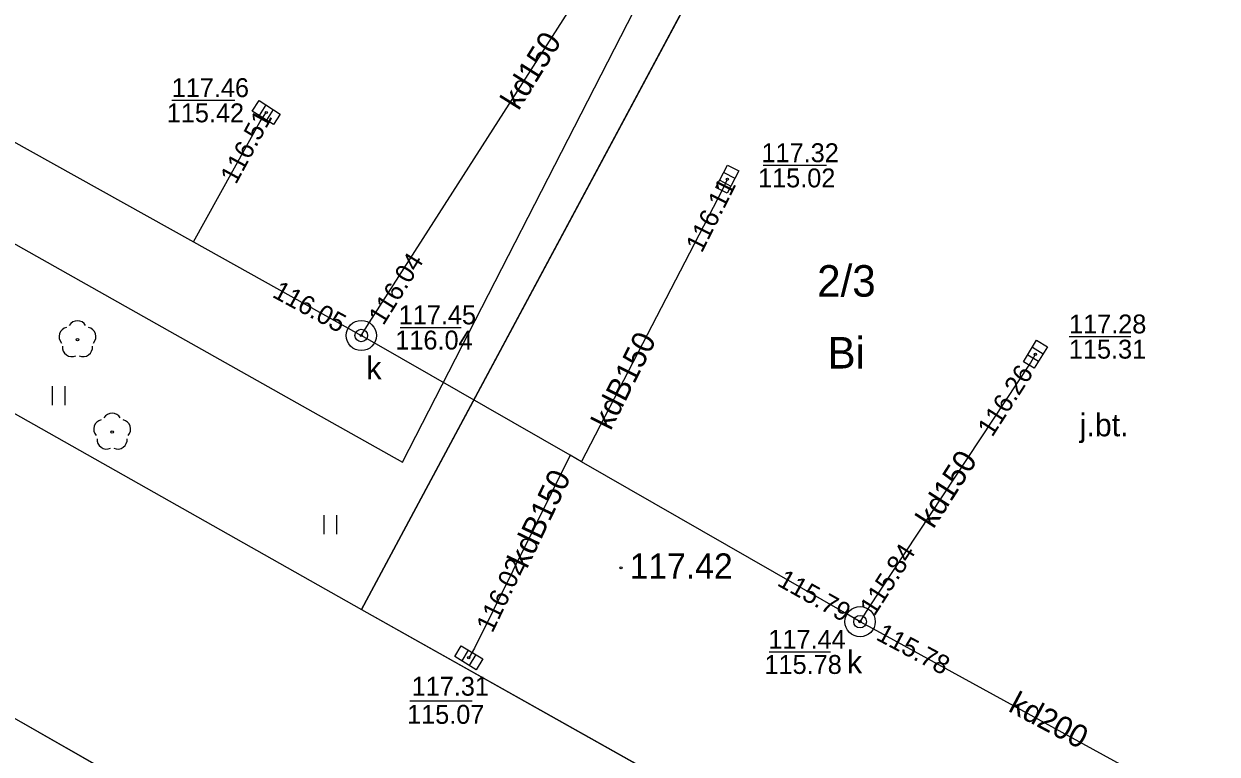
# Model space of a CAD drawing. Extents: x 6434771 to 6436222, y 5663454 to 5664782.
# Drawn here: x 6435199.46 to 6435246.82, y 5663946.72 to 5663975.71 of the extents above; entities that cross this region are included whole.
import ezdxf

# ---------------------------------------------------------------- set-up
doc = ezdxf.new("R2010")
doc.units = 0
for name, color, linetype in [('Warstwa 1', 7, 'Continuous'), ('Warstwa 11', 7, 'Continuous'), ('Warstwa 14', 7, 'Continuous'), ('Warstwa 15', 7, 'Continuous'), ('Warstwa 2', 7, 'Continuous'), ('Warstwa 25', 7, 'Continuous'), ('Warstwa 4', 7, 'Continuous'), ('Warstwa 5', 7, 'Continuous'), ('Warstwa 6', 7, 'Continuous'), ('Warstwa 7', 7, 'Continuous'), ('Warstwa 8', 7, 'Continuous')]:
    doc.layers.add(name, color=color, linetype=linetype)

msp = doc.modelspace()

# ---------------------------------------------------------------- linework, layer by layer
at = {"layer": 'Warstwa 1'}
msp.add_lwpolyline([(6435204.694, 5663944.947), (6435227.176, 5663932.124), (6435223.852, 5663926.064), (6435189.851, 5663945.126), (6435163.834, 5663959.711), (6435163.64, 5663959.364), (6435156.428, 5663963.391), (6435160.34, 5663970.88), (6435167.7, 5663966.74), (6435167.495, 5663966.378), (6435181.566, 5663958.137)], close=True, dxfattribs=at)
at = {"layer": 'Warstwa 11'}
for centre in [(6435201.589, 5663963.175), (6435202.965, 5663959.508)]:
    msp.add_circle(centre, 0.05, dxfattribs=at)
for centre, start, end in [((6435201.589, 5663963.55), 30.1471, 149.8529), ((6435201.232, 5663963.291), 102.1471, 221.8529), ((6435201.946, 5663963.291), 318.1471, 77.8529), ((6435201.369, 5663962.872), 174.1471, 293.8529), ((6435201.809, 5663962.872), 246.1471, 5.8529), ((6435202.608, 5663959.624), 102.1471, 221.8529), ((6435202.965, 5663959.883), 30.1471, 149.8529), ((6435203.322, 5663959.624), 318.1471, 77.8529), ((6435202.745, 5663959.205), 174.1471, 293.8529), ((6435203.185, 5663959.205), 246.1471, 5.8529)]:
    msp.add_arc(centre, 0.375, start, end, dxfattribs=at)
at = {"layer": 'Warstwa 14'}
for p, q in [((6435205.329, 5663972.677), (6435207.831, 5663972.677)), ((6435228.797, 5663970.094), (6435231.321, 5663970.094)), ((6435214.394, 5663963.657), (6435216.817, 5663963.657)), ((6435240.944, 5663963.296), (6435243.389, 5663963.296)), ((6435229.045, 5663950.78), (6435231.467, 5663950.78)), ((6435214.776, 5663948.843), (6435217.258, 5663948.843))]:
    msp.add_line(p, q, dxfattribs=at)
for centre in [(6435209.079, 5663972.19), (6435209.079, 5663972.19), (6435227.379, 5663969.544), (6435227.379, 5663969.544), (6435212.852, 5663963.339), (6435212.852, 5663963.339), (6435212.852, 5663963.339), (6435239.606, 5663962.596), (6435239.606, 5663962.596), (6435232.647, 5663951.979), (6435232.647, 5663951.979), (6435232.647, 5663951.979), (6435232.647, 5663951.979), (6435217.118, 5663950.547), (6435217.118, 5663950.547)]:
    msp.add_circle(centre, 0.045, dxfattribs=at)
at = {"layer": 'Warstwa 15'}
for centre in [(6435212.852, 5663963.339), (6435232.647, 5663951.979)]:
    msp.add_circle(centre, 0.6, dxfattribs=at)
at = {"layer": 'Warstwa 25'}
msp.add_circle((6435223.16, 5663954.117), 0.045, dxfattribs=at)
at = {"layer": 'Warstwa 4'}
for p, q in [((6435209.067, 5663972.495), (6435208.797, 5663972.074)), ((6435209.361, 5663972.306), (6435209.091, 5663971.885)), ((6435227.076, 5663969.506), (6435227.518, 5663969.273)), ((6435227.24, 5663969.815), (6435227.682, 5663969.582)), ((6435239.484, 5663962.876), (6435239.911, 5663962.615)), ((6435239.301, 5663962.577), (6435239.728, 5663962.316)), ((6435217.098, 5663950.851), (6435216.839, 5663950.424)), ((6435217.397, 5663950.67), (6435217.138, 5663950.243))]:
    msp.add_line(p, q, dxfattribs=at)
for points in [[(6435208.794, 5663972.671), (6435209.635, 5663972.13), (6435209.364, 5663971.709), (6435208.523, 5663972.25)], [(6435226.924, 5663969.219), (6435227.391, 5663970.103), (6435227.834, 5663969.869), (6435227.367, 5663968.985)], [(6435239.132, 5663962.3), (6435239.653, 5663963.153), (6435240.08, 5663962.892), (6435239.559, 5663962.039)], [(6435216.82, 5663951.02), (6435217.675, 5663950.502), (6435217.416, 5663950.074), (6435216.561, 5663950.592)]]:
    msp.add_lwpolyline(points, close=True, dxfattribs=at)
for centre in [(6435212.852, 5663963.339), (6435232.647, 5663951.979)]:
    msp.add_circle(centre, 0.25, dxfattribs=at)
at = {"layer": 'Warstwa 5'}
for p, q in [((6435212.861, 5663952.468), (6435230.807, 5663985.963)), ((6435214.491, 5663958.309), (6435226.096, 5663980.96)), ((6435195.211, 5663969.153), (6435205.453, 5663963.392)), ((6435192.369, 5663964.037), (6435212.861, 5663952.468)), ((6435205.453, 5663963.392), (6435210.927, 5663960.313)), ((6435200.599, 5663960.579), (6435200.599, 5663961.329)), ((6435201.099, 5663960.579), (6435201.099, 5663961.329)), ((6435210.927, 5663960.313), (6435214.491, 5663958.309)), ((6435211.383, 5663955.454), (6435211.383, 5663956.204)), ((6435211.883, 5663955.454), (6435211.883, 5663956.204))]:
    msp.add_line(p, q, dxfattribs=at)
at = {"layer": 'Warstwa 6'}
msp.add_lwpolyline([(6435256.623, 5663944.32), (6435268.018, 5663965.063), (6435249.173, 5663975.581), (6435247.226, 5663976.674), (6435230.807, 5663985.963), (6435212.861, 5663952.468), (6435226.711, 5663944.682)], dxfattribs=at)
for centre in [(6435209.079, 5663972.19), (6435227.38, 5663969.544), (6435212.852, 5663963.339), (6435239.606, 5663962.596), (6435232.647, 5663951.979), (6435217.118, 5663950.547)]:
    msp.add_circle(centre, 0.045, dxfattribs=at)
at = {"layer": 'Warstwa 7'}
for points in [[(6435212.852, 5663963.339), (6435213.168, 5663963.845), (6435228.357, 5663987.573), (6435228.622, 5663988), (6435228.185, 5663988.235), (6435203.132, 5664002.218), (6435202.695, 5664002.464)], [(6435175.64, 5663984.1), (6435176.167, 5663983.804), (6435179.564, 5663981.902), (6435206.187, 5663967.06), (6435212.326, 5663963.635), (6435212.852, 5663963.339)], [(6435206.187, 5663967.06), (6435208.834, 5663971.828), (6435209.079, 5663972.19)], [(6435221.592, 5663958.323), (6435227.204, 5663969.146), (6435227.379, 5663969.544)], [(6435246.384, 5663944.443), (6435246.029, 5663944.637), (6435244.618, 5663945.414), (6435233.173, 5663951.693), (6435232.647, 5663951.979), (6435232.13, 5663952.275), (6435221.592, 5663958.323), (6435221.135, 5663958.589), (6435213.369, 5663963.043), (6435212.852, 5663963.339)], [(6435232.647, 5663951.979), (6435232.973, 5663952.485), (6435239.411, 5663962.238), (6435239.606, 5663962.596)], [(6435221.135, 5663958.589), (6435217.342, 5663950.924), (6435217.118, 5663950.547)]]:
    msp.add_lwpolyline(points, dxfattribs=at)
at = {"layer": 'Warstwa 8'}
for p, q in [((6435212.861, 5663952.468), (6435230.807, 5663985.963)), ((6435214.491, 5663958.309), (6435226.096, 5663980.96)), ((6435195.211, 5663969.153), (6435205.453, 5663963.392)), ((6435192.369, 5663964.037), (6435212.861, 5663952.468)), ((6435205.453, 5663963.392), (6435210.927, 5663960.313)), ((6435210.927, 5663960.313), (6435214.491, 5663958.309)), ((6435181.566, 5663958.137), (6435204.694, 5663944.947)), ((6435212.861, 5663952.468), (6435226.711, 5663944.682)), ((6435212.861, 5663952.468), (6435226.711, 5663944.682))]:
    msp.add_line(p, q, dxfattribs=at)

# ---------------------------------------------------------------- texts
at = {"layer": 'Warstwa 14'}
for s, p in [('115.42', (6435205.132, 5663971.802)), ('115.02', (6435228.598, 5663969.219)), ('116.04', (6435214.203, 5663962.782)), ('115.31', (6435240.933, 5663962.421)), ('115.78', (6435228.853, 5663949.905)), ('115.07', (6435214.669, 5663947.925))]:
    msp.add_text(s, height=0.75, dxfattribs=at).set_placement(p)
for s, rotation, p in [('116.51', 61.6503, (6435207.878, 5663969.306)), ('116.11', 63.2889, (6435226.365, 5663966.586)), ('116.04', 58.0693, (6435213.728, 5663963.705)), ('116.05', 331.5363, (6435209.28, 5663964.887)), ('116.26', 57.2614, (6435237.891, 5663959.275)), ('115.84', 57.2614, (6435233.218, 5663952.171)), ('116.02', 64.3603, (6435218.055, 5663951.5)), ('115.79', 330.8373, (6435229.317, 5663953.436)), ('115.78', 331.9431, (6435233.238, 5663951.286))]:
    msp.add_text(s, height=0.75, rotation=rotation, dxfattribs=at).set_placement(p)
at = {"layer": 'Warstwa 15'}
msp.add_text('2/3', height=1.25, dxfattribs=at).set_placement((6435230.943, 5663964.881))
at = {"layer": 'Warstwa 2'}
msp.add_text('Bi', height=1.25, dxfattribs=at).set_placement((6435231.355, 5663962.028))
at = {"layer": 'Warstwa 25'}
msp.add_text('117.42', height=1, dxfattribs=at).set_placement((6435223.501, 5663953.689))
at = {"layer": 'Warstwa 5'}
for p in [(6435213.056, 5663961.602), (6435232.129, 5663949.928)]:
    msp.add_text('k', height=0.9, dxfattribs=at).set_placement(p)
at = {"layer": 'Warstwa 6'}
for s, p in [('117.46', (6435205.328, 5663972.802)), ('117.32', (6435228.735, 5663970.219)), ('117.45', (6435214.337, 5663963.782)), ('117.28', (6435240.94, 5663963.421)), ('117.44', (6435229.008, 5663950.905)), ('117.31', (6435214.851, 5663949.041))]:
    msp.add_text(s, height=0.75, dxfattribs=at).set_placement(p)
at = {"layer": 'Warstwa 7'}
for s, rotation, p in [('kd150', 58.0693, (6435219.092, 5663972.235)), ('kdB150', 63.2889, (6435222.746, 5663959.529)), ('kd150', 57.2614, (6435235.557, 5663955.632)), ('kdB150', 64.3603, (6435219.425, 5663954.044)), ('kd200', 331.9431, (6435238.484, 5663948.448))]:
    msp.add_text(s, height=0.9, rotation=rotation, dxfattribs=at).set_placement(p)
at = {"layer": 'Warstwa 8'}
msp.add_text('j.bt.', height=0.9, dxfattribs=at).set_placement((6435241.363, 5663959.338))

doc.saveas('drawing.dxf')
